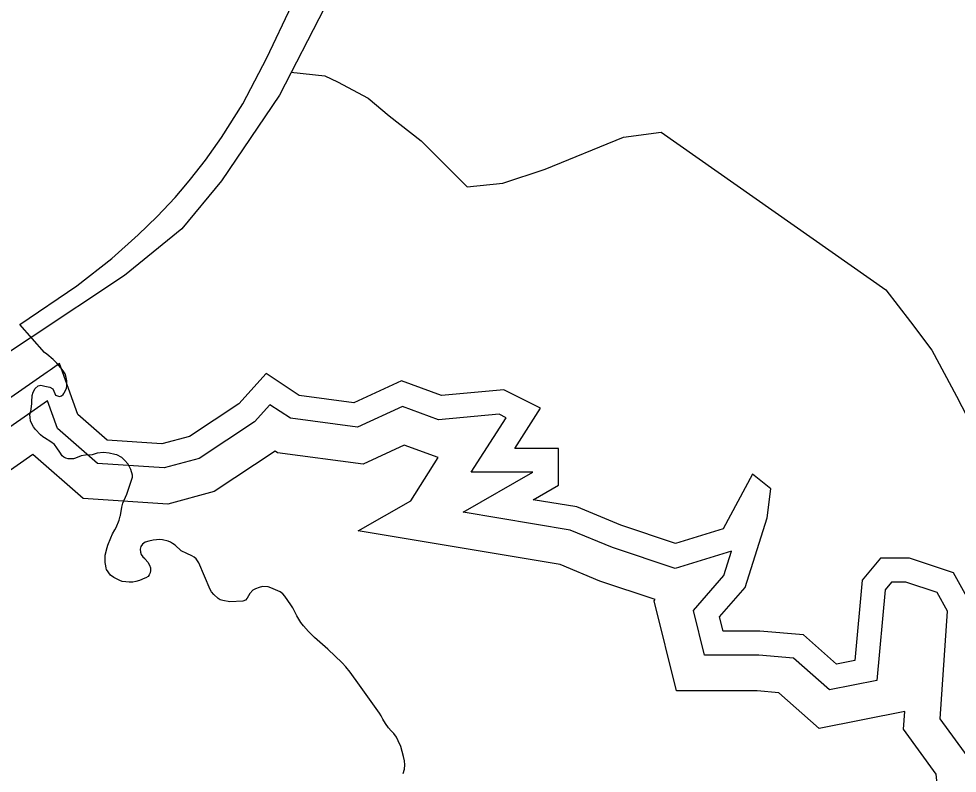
# Model space of a CAD drawing. Extents: x 2001466 to 31450019, y -30647475 to 847247.
# Drawn here: x 31444852 to 31447435, y -30630535 to -30628458 of the extents above; entities that cross this region are included whole.
import ezdxf

# ---------------------------------------------------------------- set-up
doc = ezdxf.new("R2010")
doc.units = 0
for name, color, linetype in [('Exist Boundary Political City Limit New', 7, 'Continuous'), ('Exist Hydrographic Buffer Line', 7, 'Continuous'), ('Exist Hydrographic Lake Shore', 7, 'Continuous'), ('Exist Road Non-System Type 51', 7, 'Continuous'), ('Exist Road Secondary Type 51 Attributed', 7, 'Continuous'), ('Map Preparation Boundary City Limit Buffer Line', 7, 'Continuous')]:
    doc.layers.add(name, color=color, linetype=linetype)

msp = doc.modelspace()

# ---------------------------------------------------------------- linework, layer by layer
at = {"layer": 'Exist Boundary Political City Limit New'}
for points in [[(31444922.9, -30629611.8), (31444917.6, -30629608.4), (31444911.9, -30629603.3), (31444897.9, -30629588.5), (31444892.3, -30629581.1), (31444887.8, -30629573.3), (31444884.5, -30629564.5), (31444883, -30629555.8), (31444882.6, -30629547.3), (31444883.6, -30629540.6), (31444885.5, -30629533), (31444887, -30629523.1), (31444887.4, -30629518.6), (31444887.9, -30629512.4), (31444888.8, -30629494.6), (31444891.3, -30629485.7), (31444897, -30629475.7), (31444904.8, -30629468), (31444912.3, -30629466.1), (31444923.5, -30629468.9), (31444937.4, -30629471.5), (31444945.6, -30629476.6), (31444950.6, -30629489.1), (31444953.3, -30629493.8), (31444956, -30629495.3), (31444964.3, -30629497.3), (31444969.6, -30629496), (31444973.6, -30629492.5), (31444975.8, -30629489.3), (31444977, -30629487.5), (31444980.5, -30629481.2), (31444983, -30629475.1), (31444984.3, -30629469.6), (31444984.4, -30629462.9), (31444983.9, -30629454.6), (31444982.4, -30629445.3), (31444979.1, -30629435), (31444974.3, -30629426.8), (31444968, -30629419), (31444956.8, -30629406), (31444946.3, -30629395.8), (31444929.3, -30629381.3), (31444922.6, -30629376.1), (31444855.1, -30629299.5), (31445011.9, -30629192.5), (31445107.6, -30629117.5), (31445180.6, -30629052.8), (31445233, -30629002.1), (31445281.9, -30628949.3), (31445311.3, -30628915), (31445324.8, -30628899.1), (31445365.5, -30628847.1), (31445410.1, -30628784.4), (31445468.3, -30628691.4), (31445534.8, -30628565.2), (31445603.3, -30628419.8)], [(31445496, -30630030.8), (31445487.8, -30630040.4), (31445484.5, -30630046.8), (31445480.5, -30630053.3), (31445475.9, -30630058.4), (31445468.6, -30630061.5), (31445432.6, -30630063.1), (31445413.8, -30630059.5), (31445406.1, -30630057.1), (31445400.5, -30630053.9), (31445389, -30630043), (31445382.6, -30630035.6), (31445378.6, -30630028.7), (31445347.3, -30629955.8), (31445344, -30629950.2), (31445339.8, -30629944.6), (31445334.3, -30629939.6), (31445328.3, -30629936.1), (31445314.1, -30629930.3), (31445298.9, -30629922.3), (31445282.3, -30629907.1), (31445275.4, -30629901.9), (31445269.1, -30629898.3), (31445262.9, -30629895.8), (31445247.1, -30629892.6), (31445239.3, -30629891.8), (31445230.5, -30629892), (31445221.5, -30629893.4), (31445209.9, -30629895.8), (31445199.3, -30629899.1), (31445192, -30629904), (31445187.8, -30629911), (31445186.4, -30629918.3), (31445186.8, -30629925.9), (31445188.8, -30629932.5), (31445193.5, -30629939), (31445198.5, -30629944.1), (31445199.8, -30629945.5), (31445206.9, -30629954.1), (31445211.9, -30629962.1), (31445214.4, -30629969.4), (31445214.5, -30629977.1), (31445213.3, -30629983.1), (31445211, -30629988.8), (31445207.9, -30629993.1), (31445201.6, -30629997), (31445198.8, -30629998.1), (31445184.3, -30630004), (31445174.4, -30630007.3), (31445165.5, -30630008.9), (31445156.1, -30630009.1), (31445146.3, -30630008.2), (31445136.8, -30630006.6), (31445129.9, -30630004.4), (31445113.3, -30629996), (31445104, -30629989.6), (31445092.9, -30629973.8), (31445092.3, -30629970.4), (31445091.1, -30629964), (31445089.4, -30629954.9), (31445089.5, -30629934.5), (31445095, -30629913.8), (31445097.1, -30629907.1), (31445104.9, -30629887.1), (31445110.1, -30629875.5), (31445116.1, -30629864.6), (31445119.8, -30629858.1), (31445128.4, -30629837.8), (31445131.1, -30629826.7), (31445131.4, -30629825.6), (31445135.9, -30629802.5), (31445138.6, -30629791.7), (31445149.3, -30629766.6), (31445162.3, -30629728.3), (31445164.6, -30629720), (31445164.9, -30629713.8), (31445160.4, -30629698.3), (31445153.3, -30629684.1), (31445142.9, -30629672.8), (31445135.4, -30629665.8), (31445122.1, -30629658.6), (31445116.1, -30629657.5), (31445100.8, -30629653.4), (31445084.8, -30629651.5), (31445068, -30629653.6), (31445053.5, -30629658.1), (31445035.1, -30629659.1), (31445023.8, -30629661.3), (31445008.1, -30629667.6), (31445002.8, -30629669.4), (31444993.6, -30629669.4), (31444987.8, -30629668.8), (31444981, -30629667.1), (31444975.5, -30629664.6), (31444971.4, -30629661.1), (31444964.4, -30629650.5), (31444957, -30629638.7), (31444950.3, -30629630), (31444939.8, -30629622.1), (31444922.9, -30629611.8)], [(31445910.1, -30630535.2), (31445913.3, -30630523.7), (31445914.6, -30630511.8), (31445913.6, -30630500.7), (31445911.3, -30630489.3), (31445903.5, -30630461.5), (31445896.6, -30630445.3), (31445891.3, -30630435.5), (31445884.1, -30630425.8), (31445876.6, -30630418.1), (31445869.3, -30630410), (31445861.1, -30630398.3), (31445854.3, -30630386.3), (31445849.5, -30630377), (31445845, -30630369.3), (31445790, -30630292.1), (31445763.8, -30630256.8), (31445752.6, -30630242.3), (31445742.4, -30630230.5), (31445703, -30630193.1), (31445666, -30630160.9), (31445649.1, -30630144.8), (31445635.5, -30630129.1), (31445628.6, -30630120.2), (31445622.5, -30630111), (31445617.5, -30630101.6), (31445612.9, -30630091.9), (31445606.3, -30630079.6), (31445601.1, -30630071.4), (31445584.4, -30630047.6), (31445578.6, -30630040.9), (31445571.3, -30630035.1), (31445546.1, -30630024.2), (31445538.5, -30630021.8), (31445523, -30630021.2), (31445513.9, -30630023.4), (31445503.1, -30630027.2), (31445496, -30630030.8)]]:
    msp.add_lwpolyline(points, dxfattribs=at)
at = {"layer": 'Exist Hydrographic Buffer Line'}
msp.add_line((31444958.5, -30629586), (31444931.2, -30629509.5), dxfattribs=at)
for points in [[(31444931.2, -30629509.5), (31444435.1, -30629855.3), (31444471.8, -30629925.4), (31444465.8, -30630071.6), (31444421.7, -30630225.9), (31444385.6, -30630298.1), (31444385.6, -30630320.4), (31444401, -30630387.1), (31444396.2, -30630512.8), (31444495.3, -30630760.7), (31444506.3, -30630892.5), (31444512.1, -30631015.7), (31444471.9, -30631101.2), (31444475.7, -30631176), (31444510.6, -30631276), (31444515.2, -30631340.6), (31444601.1, -30631493.3), (31444643.7, -30631606.9), (31444603.9, -30631678.6), (31444540.9, -30631793.3), (31444462.7, -30631845.4)], [(31446193.2, -30629556.1), (31446174.2, -30629546.6), (31446007.1, -30629561.4), (31445908.1, -30629525.3), (31445784.5, -30629582.4), (31445599.6, -30629557.7), (31445543.3, -30629520.2), (31445500.4, -30629567.5), (31445348.8, -30629668.6), (31445252.4, -30629694.3), (31445068.5, -30629682.1), (31444958.5, -30629586)], [(31446097.6, -30629706.3), (31446193.2, -30629556.1)], [(31446006.7, -30629665.9), (31445912.6, -30629631.7), (31445799.8, -30629683.8), (31445564, -30629652.3), (31445557.3, -30629647.8), (31445389.9, -30629759.5), (31445262, -30629793.6), (31445028.8, -30629778), (31444890.9, -30629657.6)], [(31444890.9, -30629657.6), (31444562.6, -30629886.5), (31444571.3, -30629903.1), (31444563.6, -30630087.4), (31444513.8, -30630261.7), (31444486, -30630317.5), (31444499.9, -30630377.8), (31444495.3, -30630495.7), (31444592.2, -30630737.9), (31444604.5, -30630886.1), (31444611.6, -30631035.4), (31444571.4, -30631120.8), (31444573.2, -30631156.9), (31444607.9, -30631255.9), (31444611.9, -30631311.6), (31444690.6, -30631451.6), (31444751.8, -30631615), (31444690, -30631726.2), (31444615.5, -30631861.8), (31444461.9, -30631964.3)], [(31445930.9, -30629785.2), (31446006.7, -30629665.9)], [(31446075, -30629816.1), (31446267.1, -30629706.3)], [(31446267.1, -30629706.3), (31446097.6, -30629706.3)], [(31445786.4, -30629867.8), (31445930.9, -30629785.2)], [(31447472.3, -30630500.9), (31447388, -30630384.9), (31447408.4, -30630088.5), (31447379.9, -30630037.2), (31447293.5, -30630008.4), (31447254.3, -30630008.4), (31447236.8, -30630029.5), (31447214.1, -30630279.4), (31447083.6, -30630305.5), (31446985, -30630217.8), (31446888.7, -30630209.8), (31446739.6, -30630209.8), (31446708.8, -30630086.5), (31446792.8, -30629990.5), (31446813.8, -30629923.8), (31446659.2, -30629971.4), (31446486, -30629913.6), (31446370, -30629865.3), (31446075, -30629816.1)], [(31448953.9, -30631219.7), (31448864.6, -30631245.2), (31448377, -30631230.9), (31448374.2, -30631221.1), (31447865.3, -30631157.4), (31447858.5, -30631112.9), (31447514.6, -30630952.4), (31447395, -30630812.8), (31447382.1, -30630580.6), (31447377.3, -30630537.7), (31447287.3, -30630413.9), (31447290.7, -30630364.5), (31447054.9, -30630411.6), (31446944.1, -30630313.1), (31446884.6, -30630308.2), (31446662.7, -30630308.2), (31446600.8, -30630060.4), (31446604, -30630056.8), (31446451.4, -30630005.9), (31446342.6, -30629960.5), (31445786.4, -30629867.8)]]:
    msp.add_lwpolyline(points, dxfattribs=at)
at = {"layer": 'Exist Hydrographic Lake Shore'}
for p, q in [((31444937.9, -30629424.9), (31444930.2, -30629430.2)), ((31445014.2, -30629546.9), (31444988.7, -30629475.5)), ((31445014.3, -30629547.6), (31445014.2, -30629546.9))]:
    msp.add_line(p, q, dxfattribs=at)
for points in [[(31444988.7, -30629475.5), (31444964.1, -30629406.6), (31444937.9, -30629424.9)], [(31444930.2, -30629430.2), (31444350.2, -30629834.5), (31444405.6, -30629940.3), (31444400.5, -30630061.1), (31444360.3, -30630202), (31444320, -30630282.6), (31444320, -30630327.9), (31444335.1, -30630393.3), (31444330.1, -30630524.2), (31444430.7, -30630776), (31444440.8, -30630896.8), (31444445.8, -30631002.5), (31444405.6, -30631088.1), (31444410.6, -30631188.8), (31444445.8, -30631289.5), (31444450.8, -30631359.9), (31444541.4, -30631521), (31444571.6, -30631601.6), (31444546.5, -30631646.9), (31444491.1, -30631747.6), (31444420.3, -30631794.8)], [(31447475.2, -30630073.7), (31447424.9, -30629983), (31447304.1, -30629942.8), (31447223.6, -30629942.8), (31447173.3, -30630003.2), (31447153.1, -30630224.7), (31447102.8, -30630234.8), (31447012.2, -30630154.2), (31446891.5, -30630144.1), (31446790.8, -30630144.1), (31446780.8, -30630103.9), (31446851.2, -30630023.3), (31446911.6, -30629832), (31446921.7, -30629751.5), (31446871.3, -30629711.2), (31446790.8, -30629862.2), (31446660, -30629902.5), (31446509, -30629852.2), (31446388.2, -30629801.8), (31446267.5, -30629781.7), (31446337.9, -30629741.4), (31446337.9, -30629640.7), (31446217.2, -30629640.7), (31446287.6, -30629530), (31446187, -30629479.6), (31446015.9, -30629494.7), (31445905.2, -30629454.4), (31445774.3, -30629514.9), (31445623.4, -30629494.7), (31445532.8, -30629434.3), (31445457.3, -30629517.4), (31445321.4, -30629608), (31445245.9, -30629628.1), (31445095, -30629618.1), (31445014.3, -30629547.6)]]:
    msp.add_lwpolyline(points, dxfattribs=at)
at = {"layer": 'Exist Road Non-System Type 51'}
msp.add_lwpolyline([(31445600.3, -30628604.8), (31445693.9, -30628614.4), (31445728.8, -30628630.8), (31445813.2, -30628676.1), (31445871.8, -30628725), (31445959.6, -30628793.4), (31446086.5, -30628920.4), (31446184.1, -30628910.6), (31446301.3, -30628871.5), (31446516.1, -30628783.6), (31446620.1, -30628769.8), (31447238.5, -30629203.7), (31447306.8, -30629291.6), (31447365.4, -30629369.7), (31447433.7, -30629496.7), (31447599.7, -30629819.1), (31447662.5, -30630019.1), (31447787.6, -30630079.2), (31448072.4, -30630158.6), (31448340.6, -30630235)], dxfattribs=at)
at = {"layer": 'Exist Road Secondary Type 51 Attributed'}
msp.add_lwpolyline([(31446260.9, -30627167.5), (31446114.7, -30627489.6), (31445903.8, -30627954.2), (31445693, -30628427.7), (31445569.1, -30628667.7), (31445409.8, -30628903.6), (31445300.3, -30629035.7), (31445142.6, -30629164.5), (31444622.8, -30629509.1), (31444083.6, -30629864.3), (31443671.6, -30630134.8), (31443250, -30630426.3), (31443037.5, -30630585.8), (31442871.8, -30630768.5), (31442752.7, -30630907), (31442627.1, -30631116.4), (31442471, -30631501.3), (31442274.7, -30631972.4), (31442081.6, -30632355.7), (31441775.8, -30632944.3)], dxfattribs=at)
at = {"layer": 'Map Preparation Boundary City Limit Buffer Line'}
for points in [[(31444922.9, -30629611.8), (31444917.6, -30629608.4), (31444911.9, -30629603.3), (31444897.9, -30629588.5), (31444892.3, -30629581.1), (31444887.8, -30629573.3), (31444884.5, -30629564.5), (31444883, -30629555.8), (31444882.6, -30629547.3), (31444883.6, -30629540.6), (31444885.5, -30629533), (31444887, -30629523.1), (31444887.4, -30629518.6), (31444887.9, -30629512.4), (31444888.8, -30629494.6), (31444891.3, -30629485.7), (31444897, -30629475.7), (31444904.8, -30629468), (31444912.3, -30629466.1), (31444923.5, -30629468.9), (31444937.4, -30629471.5), (31444945.6, -30629476.6), (31444950.6, -30629489.1), (31444953.3, -30629493.8), (31444956, -30629495.3), (31444964.3, -30629497.3), (31444969.6, -30629496), (31444973.6, -30629492.5), (31444975.8, -30629489.3), (31444977, -30629487.5), (31444980.5, -30629481.2), (31444983, -30629475.1), (31444984.3, -30629469.6), (31444984.4, -30629462.9), (31444983.9, -30629454.6), (31444982.4, -30629445.3), (31444979.1, -30629435), (31444974.3, -30629426.8), (31444968, -30629419), (31444956.8, -30629406), (31444946.3, -30629395.8), (31444929.3, -30629381.3), (31444922.6, -30629376.1), (31444855.1, -30629299.5), (31445011.9, -30629192.5), (31445107.6, -30629117.5), (31445180.6, -30629052.8), (31445233, -30629002.1), (31445281.9, -30628949.3), (31445311.3, -30628915), (31445324.8, -30628899.1), (31445365.5, -30628847.1), (31445410.1, -30628784.4), (31445468.3, -30628691.4), (31445534.8, -30628565.2), (31445603.3, -30628419.8)], [(31445496, -30630030.8), (31445487.8, -30630040.4), (31445484.5, -30630046.8), (31445480.5, -30630053.3), (31445475.9, -30630058.4), (31445468.6, -30630061.5), (31445432.6, -30630063.1), (31445413.8, -30630059.5), (31445406.1, -30630057.1), (31445400.5, -30630053.9), (31445389, -30630043), (31445382.6, -30630035.6), (31445378.6, -30630028.7), (31445347.3, -30629955.8), (31445344, -30629950.2), (31445339.8, -30629944.6), (31445334.3, -30629939.6), (31445328.3, -30629936.1), (31445314.1, -30629930.3), (31445298.9, -30629922.3), (31445282.3, -30629907.1), (31445275.4, -30629901.9), (31445269.1, -30629898.3), (31445262.9, -30629895.8), (31445247.1, -30629892.6), (31445239.3, -30629891.8), (31445230.5, -30629892), (31445221.5, -30629893.4), (31445209.9, -30629895.8), (31445199.3, -30629899.1), (31445192, -30629904), (31445187.8, -30629911), (31445186.4, -30629918.3), (31445186.8, -30629925.9), (31445188.8, -30629932.5), (31445193.5, -30629939), (31445198.5, -30629944.1), (31445199.8, -30629945.5), (31445206.9, -30629954.1), (31445211.9, -30629962.1), (31445214.4, -30629969.4), (31445214.5, -30629977.1), (31445213.3, -30629983.1), (31445211, -30629988.8), (31445207.9, -30629993.1), (31445201.6, -30629997), (31445198.8, -30629998.1), (31445184.3, -30630004), (31445174.4, -30630007.3), (31445165.5, -30630008.9), (31445156.1, -30630009.1), (31445146.3, -30630008.2), (31445136.8, -30630006.6), (31445129.9, -30630004.4), (31445113.3, -30629996), (31445104, -30629989.6), (31445092.9, -30629973.8), (31445092.3, -30629970.4), (31445091.1, -30629964), (31445089.4, -30629954.9), (31445089.5, -30629934.5), (31445095, -30629913.8), (31445097.1, -30629907.1), (31445104.9, -30629887.1), (31445110.1, -30629875.5), (31445116.1, -30629864.6), (31445119.8, -30629858.1), (31445128.4, -30629837.8), (31445131.1, -30629826.7), (31445131.4, -30629825.6), (31445135.9, -30629802.5), (31445138.6, -30629791.7), (31445149.3, -30629766.6), (31445162.3, -30629728.3), (31445164.6, -30629720), (31445164.9, -30629713.8), (31445160.4, -30629698.3), (31445153.3, -30629684.1), (31445142.9, -30629672.8), (31445135.4, -30629665.8), (31445122.1, -30629658.6), (31445116.1, -30629657.5), (31445100.8, -30629653.4), (31445084.8, -30629651.5), (31445068, -30629653.6), (31445053.5, -30629658.1), (31445035.1, -30629659.1), (31445023.8, -30629661.3), (31445008.1, -30629667.6), (31445002.8, -30629669.4), (31444993.6, -30629669.4), (31444987.8, -30629668.8), (31444981, -30629667.1), (31444975.5, -30629664.6), (31444971.4, -30629661.1), (31444964.4, -30629650.5), (31444957, -30629638.7), (31444950.3, -30629630), (31444939.8, -30629622.1), (31444922.9, -30629611.8)], [(31445910.1, -30630535.2), (31445913.3, -30630523.7), (31445914.6, -30630511.8), (31445913.6, -30630500.7), (31445911.3, -30630489.3), (31445903.5, -30630461.5), (31445896.6, -30630445.3), (31445891.3, -30630435.5), (31445884.1, -30630425.8), (31445876.6, -30630418.1), (31445869.3, -30630410), (31445861.1, -30630398.3), (31445854.3, -30630386.3), (31445849.5, -30630377), (31445845, -30630369.3), (31445790, -30630292.1), (31445763.8, -30630256.8), (31445752.6, -30630242.3), (31445742.4, -30630230.5), (31445703, -30630193.1), (31445666, -30630160.9), (31445649.1, -30630144.8), (31445635.5, -30630129.1), (31445628.6, -30630120.2), (31445622.5, -30630111), (31445617.5, -30630101.6), (31445612.9, -30630091.9), (31445606.3, -30630079.6), (31445601.1, -30630071.4), (31445584.4, -30630047.6), (31445578.6, -30630040.9), (31445571.3, -30630035.1), (31445546.1, -30630024.2), (31445538.5, -30630021.8), (31445523, -30630021.2), (31445513.9, -30630023.4), (31445503.1, -30630027.2), (31445496, -30630030.8)]]:
    msp.add_lwpolyline(points, dxfattribs=at)

doc.saveas('drawing.dxf')
